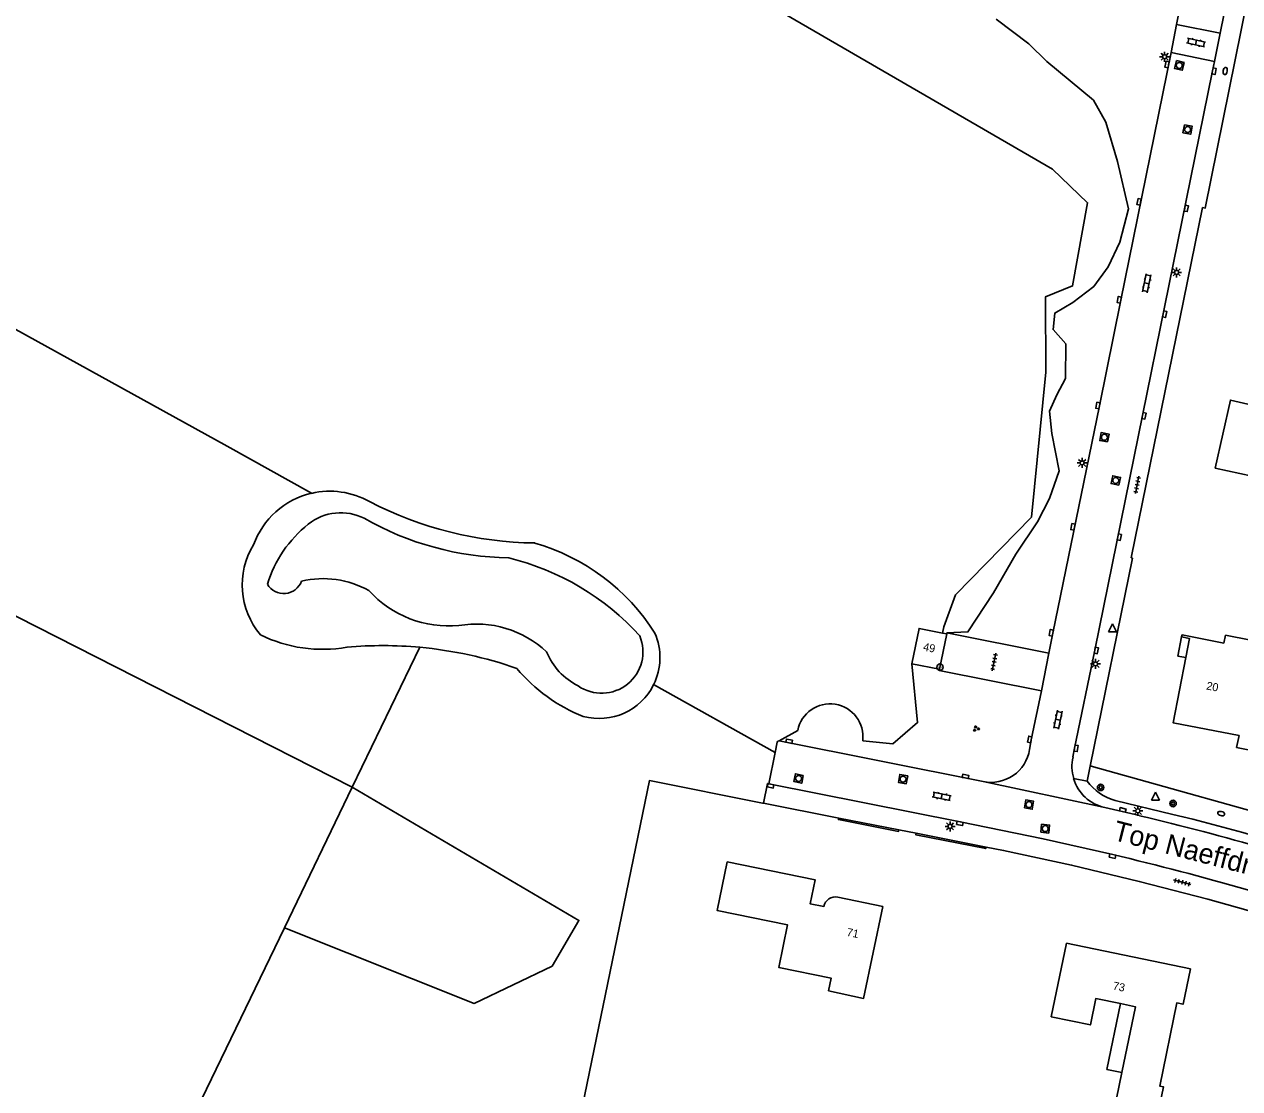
# Model space of a CAD drawing. Extents: x 128999 to 131010, y 395498 to 399007.
# Drawn here: x 130014.6 to 130166.4, y 398201.1 to 398334.1 of the extents above; entities that cross this region are included whole.
import ezdxf

# ---------------------------------------------------------------- set-up
doc = ezdxf.new("R2010")
doc.units = 0
for name, color, linetype in [('gg-afsc-muur', 7, 'Continuous'), ('gg-anno-huisnummerreeks BGT', 7, 'Continuous'), ('gg-anno-openbare ruimte label', 7, 'Continuous'), ('gg-bbg-gedigitaliseerde bebouwing', 7, 'Continuous'), ('gg-bbg-hoofdgebouw', 7, 'Continuous'), ('gg-bbg-luifel en loopbrug', 7, 'Continuous'), ('gg-knt-verharding', 7, 'Continuous'), ('gg-kntw-bovenkant insteek waterloop', 7, 'Continuous'), ('gg-kntw-waterlijn', 7, 'Continuous'), ('gt-grn-groengrens', 7, 'Continuous'), ('gt-grn-vlakafsluiter', 7, 'Continuous'), ('gt-grn-weggrens', 7, 'Continuous'), ('gt-symb-boom', 7, 'Continuous'), ('gt-symb-brandkraan', 7, 'Continuous'), ('gt-symb-groenvak', 7, 'Continuous'), ('gt-symb-hoogtemerk', 7, 'Continuous'), ('gt-symb-klinker verharding', 7, 'Continuous'), ('gt-symb-kolk', 7, 'Continuous'), ('gt-symb-lichtmast', 7, 'Continuous'), ('gt-symb-rioolschacht', 7, 'Continuous'), ('gt-symb-tegel verharding', 7, 'Continuous'), ('gt-symb-waterafsluiter', 7, 'Continuous')]:
    doc.layers.add(name, color=color, linetype=linetype)

# ---------------------------------------------------------------- blocks, each defined once
blk = doc.blocks.new('gt0-BR')
at = {"layer": 'gt-symb-brandkraan'}
for centre, radius, start, end in [((-0.24, 0), 0.206, 107.5669, 252.4331), ((0.6, -2.66), 3, 106.892, 107.5669), ((0, -0.69), 0.938, 73.108, 106.892), ((-0.6, -2.66), 3, 72.4331, 73.108), ((0.24, 0), 0.206, 287.567, 72.4331), ((0.6, 2.66), 3, 252.4331, 253.108), ((0, 0.69), 0.938, 253.108, 286.8921), ((-0.6, 2.66), 3, 286.8921, 287.567)]:
    blk.add_arc(centre, radius, start, end, dxfattribs=at)
blk = doc.blocks.new('gt0-KOLK')
at = {"layer": 'gt-symb-kolk'}
blk.add_lwpolyline([(0, 0), (0.38, 0), (0.38, 0.4), (-0.38, 0.4), (-0.38, 0), (0, 0)], dxfattribs=at)
blk = doc.blocks.new('gt0-WAFSL')
at = {"layer": 'gt-symb-waterafsluiter'}
for p, q in [((-0.5, -0.33), (0, 0.67)), ((0, 0.67), (0.5, -0.33)), ((0.5, -0.33), (-0.5, -0.33))]:
    blk.add_line(p, q, dxfattribs=at)
blk = doc.blocks.new('gt0-BOOM')
at = {"layer": 'gt-symb-boom'}
for radius in [0.4, 0.2]:
    blk.add_circle((0, 0), radius, dxfattribs=at)
blk = doc.blocks.new('gt0-TEG1')
at = {"layer": 'gt-symb-tegel verharding'}
for p, q in [((-1.12, 0), (1.12, 0)), ((-0.9, -0.25), (-0.9, 0.25)), ((-0.45, -0.25), (-0.45, 0.25)), ((0, -0.25), (0, 0.25)), ((0.45, -0.25), (0.45, 0.25)), ((0.9, -0.25), (0.9, 0.25))]:
    blk.add_line(p, q, dxfattribs=at)
blk = doc.blocks.new('gt0-KL1')
at = {"layer": 'gt-symb-klinker verharding'}
for p, q in [((-1.15, 0.3), (1.15, 0.3)), ((-1, -0.3), (-1, 0.3)), ((-0.5, 0.3), (-0.5, 0.45)), ((0, -0.3), (0, 0.3)), ((0.5, 0.3), (0.5, 0.45)), ((1, -0.3), (1, 0.3)), ((-1.15, -0.3), (1.15, -0.3)), ((-0.5, -0.45), (-0.5, -0.3)), ((0.5, -0.45), (0.5, -0.3))]:
    blk.add_line(p, q, dxfattribs=at)
blk = doc.blocks.new('gt0-LMAST')
at = {"layer": 'gt-symb-lichtmast'}
for p, q in [((-0.18, 0.17), (-0.45, 0.44)), ((-0.01, 0.25), (-0.01, 0.62)), ((0.17, 0.17), (0.44, 0.44)), ((-0.26, 0), (-0.63, 0)), ((-0.18, -0.18), (-0.45, -0.45)), ((-0.01, -0.25), (-0.01, -0.63)), ((0.44, -0.45), (0.17, -0.18)), ((0.24, 0), (0.62, 0))]:
    blk.add_line(p, q, dxfattribs=at)
blk.add_circle((-0.01, 0), 0.25, dxfattribs=at)
blk = doc.blocks.new('gt0-RS')
at = {"layer": 'gt-symb-rioolschacht'}
blk.add_lwpolyline([(-0.5, -0.5), (0.5, -0.5), (0.5, 0.5), (-0.5, 0.5)], close=True, dxfattribs=at)
blk.add_circle((0, 0), 0.375, dxfattribs=at)
blk = doc.blocks.new('gt0-HMERK')
at = {"layer": 'gt-symb-hoogtemerk'}
blk.add_circle((0, 0), 0.4, dxfattribs=at)
blk.add_text('N.A.P', height=0.2, dxfattribs=at).set_placement((-0.35, -0.1))
blk = doc.blocks.new('gt0-GRVAK')
at = {"layer": 'gt-symb-groenvak'}
for p, q in [((-0.11, 0.19), (-0.23, 0.24)), ((-0.18, 0.15), (0.09, 0.15)), ((-0.09, 0.21), (-0.16, 0.32)), ((-0.05, 0.21), (-0.05, 0.39)), ((0, 0.21), (0.06, 0.32)), ((0.01, 0.19), (0.13, 0.24)), ((0.26, -0.05), (0.2, 0.06)), ((0.31, -0.05), (0.31, 0.13)), ((0.35, -0.05), (0.41, 0.06)), ((-0.24, -0.23), (-0.36, -0.18)), ((-0.32, -0.26), (-0.05, -0.26)), ((-0.23, -0.21), (-0.29, -0.1)), ((-0.18, -0.2), (-0.18, -0.02)), ((-0.14, -0.21), (-0.07, -0.1)), ((-0.12, -0.23), (0, -0.18)), ((0.24, -0.07), (0.12, -0.02)), ((0.17, -0.11), (0.44, -0.11)), ((0.37, -0.07), (0.49, -0.02))]:
    blk.add_line(p, q, dxfattribs=at)

msp = doc.modelspace()

# ---------------------------------------------------------------- linework, layer by layer
at = {"layer": 'gg-afsc-muur'}
for p, q in [((130116.35, 398234.94), (130123.86, 398233.46)), ((130126.02, 398233.04), (130134.75, 398231.32))]:
    msp.add_line(p, q, dxfattribs=at)
for points in [[(130116.35, 398234.94), (130116.31, 398234.74), (130123.82, 398233.27), (130123.86, 398233.46)], [(130126.02, 398233.04), (130125.98, 398232.84), (130134.71, 398231.12), (130134.75, 398231.32)]]:
    msp.add_lwpolyline(points, dxfattribs=at)
at = {"layer": 'gg-bbg-gedigitaliseerde bebouwing'}
for points in [[(130163.35, 398278.66), (130175.71, 398275.98), (130177.79, 398285.8), (130172.02, 398287.01)], [(130171.04, 398242.74), (130173.72, 398256.01), (130164.64, 398257.78)], [(130102.39, 398229.49), (130101.14, 398223.41), (130109.96, 398221.6), (130108.87, 398216.27), (130115.42, 398214.93), (130115.08, 398213.36), (130119.46, 398212.42), (130121.86, 398223.9)], [(130151.54, 398211.77), (130148.46, 398212.4), (130147.79, 398209.11), (130142.9, 398210.12), (130144.8, 398219.31)], [(130160.29, 398216.12), (130159.37, 398211.68), (130158.58, 398211.84), (130156.44, 398201.46), (130156.92, 398201.36), (130156.06, 398197.18), (130150.71, 398198.28), (130151.72, 398203.17)], [(130151.72, 398203.17), (130153.41, 398211.38), (130151.54, 398211.77)]]:
    msp.add_lwpolyline(points, dxfattribs=at)
at = {"layer": 'gg-bbg-hoofdgebouw'}
for p, q in [((130129.83, 398257.94), (130128.94, 398253.54)), ((130129.31, 398258.04), (130129.83, 398257.94)), ((130128.94, 398253.54), (130125.49, 398254.22)), ((130116.22, 398225.05), (130121.86, 398223.9)), ((130144.8, 398219.31), (130160.29, 398216.12))]:
    msp.add_line(p, q, dxfattribs=at)
for points in [[(130163.35, 398278.66), (130165.27, 398287.14), (130169.46, 398286.19)], [(130125.49, 398254.22), (130126.38, 398258.62), (130129.31, 398258.04)], [(130164.64, 398257.78), (130164.45, 398256.8), (130159.23, 398257.81), (130159.18, 398257.56)], [(130159.18, 398257.56), (130160.16, 398257.37), (130159.7, 398254.98)], [(130159.7, 398254.98), (130158.11, 398246.84), (130166.35, 398245.23), (130166.05, 398243.76), (130171.04, 398242.74)], [(130102.39, 398229.49), (130113.39, 398227.23), (130112.77, 398224.23), (130114.49, 398223.89)]]:
    msp.add_lwpolyline(points, dxfattribs=at)
msp.add_arc((130115.93, 398223.62), 1.46, 78.4101, 169.2752, dxfattribs=at)
at = {"layer": 'gg-bbg-luifel en loopbrug'}
for points in [[(130159.18, 398257.56), (130158.71, 398255.17), (130159.7, 398254.98)], [(130151.72, 398203.17), (130149.85, 398203.55), (130151.54, 398211.77)]]:
    msp.add_lwpolyline(points, dxfattribs=at)
at = {"layer": 'gg-knt-verharding'}
for p, q in [((130158.56, 398334.04), (130157.88, 398330.55)), ((130158.56, 398334.04), (130163.98, 398332.96)), ((130163.3, 398329.43), (130163.98, 398332.96)), ((130163.3, 398329.43), (130157.88, 398330.55)), ((130129.85, 398258.06), (130129.83, 398257.94)), ((130142.59, 398255.52), (130129.85, 398258.06)), ((130142.59, 398255.52), (130141.66, 398250.82)), ((130108.67, 398244.42), (130108.41, 398243.11)), ((130134.39, 398239.5), (130108.89, 398244.57)), ((130108.41, 398243.11), (130107.62, 398239.21)), ((130147.37, 398239.54), (130147.76, 398241.43)), ((130106.84, 398236.81), (130106.93, 398236.79)), ((130106.93, 398236.79), (130116.35, 398234.94)), ((130150.89, 398237.12), (130158.08, 398235.4)), ((130123.86, 398233.46), (130126.02, 398233.04))]:
    msp.add_line(p, q, dxfattribs=at)
for points in [[(130147.76, 398241.43), (130153.03, 398267.42), (130152.88, 398267.45), (130161.79, 398311.19), (130162.13, 398311.12), (130171.17, 398355.84), (130170.88, 398355.9), (130175.68, 398379.46), (130175.97, 398379.4), (130183.3, 398415.16)], [(130163.98, 398332.96), (130174.08, 398382.55), (130180.53, 398414.05)], [(130168.35, 398382.05), (130161.51, 398348.51), (130159.01, 398336.3), (130158.56, 398334.04)], [(130157.88, 398330.55), (130151.58, 398299.63), (130148.91, 398286.42), (130143.09, 398258.05), (130142.59, 398255.52)], [(130145.61, 398242.57), (130145.81, 398243.68), (130148.32, 398255.91), (130163.04, 398328.26), (130163.3, 398329.43)], [(130141.66, 398250.82), (130128.91, 398253.37), (130128.94, 398253.54)], [(130141.66, 398250.82), (130140.4, 398244.72), (130140.19, 398243.5)], [(130106.93, 398236.79), (130107.45, 398239.25), (130107.62, 398239.21)], [(130107.62, 398239.21), (130131.52, 398234.47), (130141.89, 398232.33), (130150.59, 398230.37)], [(130153.92, 398235.24), (130151.77, 398235.77), (130149.58, 398236.26)], [(130134.75, 398231.32), (130136.94, 398230.89), (130145.43, 398229.06), (130153.88, 398227.02), (130162.45, 398224.79), (130166.16, 398223.78), (130169.87, 398222.72)]]:
    msp.add_lwpolyline(points, dxfattribs=at)
for centre, radius, start, end in [((130108.87, 398244.37), 0.2, 84.4389, 167.8373), ((130135.38, 398244.27), 4.87, 258.2945, 350.819), ((130150.72, 398241.37), 5.24, 166.8167, 196.5476), ((130150.72, 398241.37), 5.25, 196.5574, 257.4229), ((130152.97, 398243.92), 7.11, 218.0279, 252.9218), ((130084.52, 397940.28), 303.01, 70.5716, 76.76), ((130099.8, 397992.79), 249.51, 67.0127, 76.4918), ((130076.86, 397915.21), 323.67, 70.677, 76.8341)]:
    msp.add_arc(centre, radius, start, end, dxfattribs=at)
at = {"layer": 'gg-kntw-bovenkant insteek waterloop'}
for centre, radius, start, end in [((130052.77, 398265.64), 10.12, 60.7042, 103.091), ((130052.77, 398265.65), 10.12, 103.103, 160.3193), ((130078.96, 398315.42), 46.13, 242.577, 269.2618), ((130051.43, 398264.04), 9.6, 148.5136, 220.2604), ((130071.08, 398243.93), 26.38, 32.3421, 73.967), ((130051.82, 398273.22), 17.21, 243.3713, 280.364), ((130086.39, 398254.98), 7.62, 333.6313, 23.6671), ((130059.37, 398205.63), 50.85, 84.7404, 95.0207), ((130059.37, 398205.74), 50.74, 70.7075, 84.7335), ((130092.34, 398267.29), 21.2, 220.1213, 248.0814), ((130086.4, 398254.99), 7.62, 255.0462, 333.594)]:
    msp.add_arc(centre, radius, start, end, dxfattribs=at)
at = {"layer": 'gg-kntw-waterlijn'}
for centre, radius, start, end in [((130054.15, 398266.51), 6.56, 63.5303, 128.3049), ((130059.66, 398259.63), 15.37, 128.5512, 162.9097), ((130075.7, 398304.98), 37.55, 240.2532, 269.1319), ((130067.55, 398236.09), 32.24, 42.0637, 76.4083), ((130047.02, 398265.35), 2.37, 210.427, 339.4997), ((130051.95, 398253.21), 11.63, 60.6154, 103.4582), ((130067.6, 398272.31), 13.38, 222.0499, 275.5761), ((130071.08, 398246.4), 12.77, 46.652, 99.8266), ((130086.72, 398255.7), 5.17, 235.3477, 22.6343), ((130087.54, 398258.9), 8.34, 202.6316, 243.2381)]:
    msp.add_arc(centre, radius, start, end, dxfattribs=at)
at = {"layer": 'gt-grn-groengrens'}
for p, q in [((130143.07, 398315.99), (130086.19, 398348.95)), ((130055.58, 398238.78), (130064.03, 398256.27)), ((130093.22, 398251.6), (130108.41, 398243.11)), ((130111.23, 398245.87), (130108.89, 398244.57)), ((130147.76, 398241.43), (130147.89, 398241.41)), ((130055.58, 398238.78), (130047.1, 398221.23))]:
    msp.add_line(p, q, dxfattribs=at)
for points in [[(129924.73, 398344.99), (130039.96, 398281.38), (130050.48, 398275.5)], [(130129.85, 398258.06), (130132.49, 398258.19), (130135.67, 398263.05), (130138.48, 398267.91), (130141.17, 398271.94), (130142.69, 398274.86), (130143.89, 398278.31), (130142.96, 398282.95), (130142.69, 398285.76), (130143.6, 398287.78), (130144.67, 398289.83), (130144.72, 398294.15), (130143.12, 398295.94), (130143.32, 398298.02), (130145.59, 398299.35), (130148.21, 398301.32), (130149.99, 398303.79), (130151.46, 398306.87), (130152.53, 398311.02), (130151.16, 398316.94), (130149.72, 398321.86), (130148.16, 398324.59), (130142.35, 398329.44), (130140.09, 398331.66), (130136.03, 398334.71)], [(130129.31, 398258.04), (130129.47, 398258.84), (130130.95, 398262.82), (130140.41, 398272.52), (130142.22, 398290.65), (130142.18, 398300.06), (130145.56, 398301.41), (130147.43, 398311.79), (130143.07, 398315.99)], [(129909.36, 398279.45), (129927.54, 398303.86), (130055.58, 398238.78)], [(130125.49, 398254.22), (130126.2, 398246.86), (130123.09, 398244.19), (130119.34, 398244.59)], [(130147.89, 398241.41), (130176.17, 398233.52), (130198.05, 398224.47)], [(130047.1, 398221.23), (130070.82, 398211.78), (130080.53, 398216.46), (130083.88, 398222.16), (130055.58, 398238.78)], [(130015.5, 398155.24), (130033.11, 398192.28), (130047.1, 398221.23)]]:
    msp.add_lwpolyline(points, dxfattribs=at)
msp.add_arc((130115.26, 398245.1), 4.11, 352.9543, 169.091, dxfattribs=at)
at = {"layer": 'gt-grn-vlakafsluiter'}
msp.add_lwpolyline([(130106.84, 398236.81), (130092.7, 398239.61), (130069.26, 398125.81), (130015.5, 398155.24)], dxfattribs=at)
at = {"layer": 'gt-grn-weggrens'}
for p, q in [((130134.39, 398239.5), (130149.58, 398236.26)), ((130147.37, 398239.54), (130145.69, 398239.88))]:
    msp.add_line(p, q, dxfattribs=at)

# ---------------------------------------------------------------- block references
at = {"layer": 'gt-symb-boom'}
for p in [(130149.06, 398238.76), (130158.11, 398236.76)]:
    msp.add_blockref('gt0-BOOM', p, dxfattribs=at)
at = {"layer": 'gt-symb-brandkraan'}
for p, rotation in [((130164.63, 398328.25), -99.52600332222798), ((130164.12, 398235.5), -14.119602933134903)]:
    msp.add_blockref('gt0-BR', p, dxfattribs=dict(at, rotation=rotation))
at = {"layer": 'gt-symb-groenvak'}
msp.add_blockref('gt0-GRVAK', (130133.5, 398246.1), dxfattribs=at)
at = {"layer": 'gt-symb-hoogtemerk'}
msp.add_blockref('gt0-HMERK', (130128.99, 398253.79), dxfattribs=at)
at = {"layer": 'gt-symb-klinker verharding'}
for p, rotation in [((130160.98, 398331.81), -11.882758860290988), ((130154.83, 398301.74), -101.53462065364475), ((130143.73, 398247.22), -101.5907368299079), ((130129.21, 398237.65), 168.75747429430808)]:
    msp.add_blockref('gt0-KL1', p, dxfattribs=dict(at, rotation=rotation))
at = {"layer": 'gt-symb-kolk'}
for p, rotation in [((130157.56, 398329.01), 78.2564005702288), ((130163.04, 398328.26), -101.4871810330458), ((130154.06, 398311.85), 78.49539462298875), ((130159.56, 398311.13), -101.51251324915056), ((130151.58, 398299.63), 78.49539462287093), ((130156.87, 398297.91), -101.54575532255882), ((130148.91, 398286.42), 78.57769507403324), ((130154.28, 398285.23), -101.4792728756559), ((130145.8, 398271.27), 78.39728441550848), ((130151.2, 398270.06), -101.48718103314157), ((130143.09, 398258.05), 78.44633798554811), ((130148.32, 398255.91), -101.58690502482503), ((130110.1, 398244.33), -11.232383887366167), ((130140.4, 398244.72), 78.31499071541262), ((130145.81, 398243.68), -100.05005267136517), ((130132.14, 398239.95), -11.150087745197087), ((130107.88, 398239.16), 168.24059877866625), ((130151.77, 398235.77), -13.84444277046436), ((130131.52, 398234.47), 168.78344748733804), ((130150.59, 398230.37), 167.29875226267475)]:
    msp.add_blockref('gt0-KOLK', p, dxfattribs=dict(at, rotation=rotation))
at = {"layer": 'gt-symb-lichtmast'}
for p in [(130157.06, 398330.03), (130158.56, 398303.1), (130146.76, 398279.3), (130148.43, 398254.2), (130153.72, 398235.84), (130130.26, 398233.9)]:
    msp.add_blockref('gt0-LMAST', p, dxfattribs=at)
at = {"layer": 'gt-symb-rioolschacht'}
for p, rotation in [((130158.89, 398328.94), -103.77790045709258), ((130159.93, 398320.94), -100.76391315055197), ((130149.53, 398282.5), 80.1794760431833), ((130150.96, 398277.1), 77.45718846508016), ((130111.33, 398239.88), 168.37194555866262), ((130124.38, 398239.8), 169.63813061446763), ((130140.11, 398236.62), -9.518044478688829), ((130142.14, 398233.62), -5.795705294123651)]:
    msp.add_blockref('gt0-RS', p, dxfattribs=dict(at, rotation=rotation))
at = {"layer": 'gt-symb-tegel verharding'}
for p, rotation in [((130153.63, 398276.56), 78.52151796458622), ((130135.75, 398254.44), 78.81367070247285), ((130159.25, 398226.92), -14.591956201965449)]:
    msp.add_blockref('gt0-TEG1', p, dxfattribs=dict(at, rotation=rotation))
at = {"layer": 'gt-symb-waterafsluiter'}
for p in [(130150.54, 398258.52), (130155.93, 398237.52)]:
    msp.add_blockref('gt0-WAFSL', p, dxfattribs=at)

# ---------------------------------------------------------------- texts
at = {"layer": 'gg-anno-huisnummerreeks BGT'}
for s, rotation, p in [('49', 348.6, (130126.83, 398255.88)), ('20', 349, (130162.21, 398251.01)), ('71', 348.5, (130117.28, 398220.24)), ('73', 348.3, (130150.53, 398213.54))]:
    msp.add_text(s, height=1, rotation=rotation, dxfattribs=at).set_placement(p)
at = {"layer": 'gg-anno-openbare ruimte label'}
msp.add_text('Top Naeffdreef', height=2.5, rotation=345.6, dxfattribs=at).set_placement((130150.46, 398232.24))

doc.saveas('drawing.dxf')
